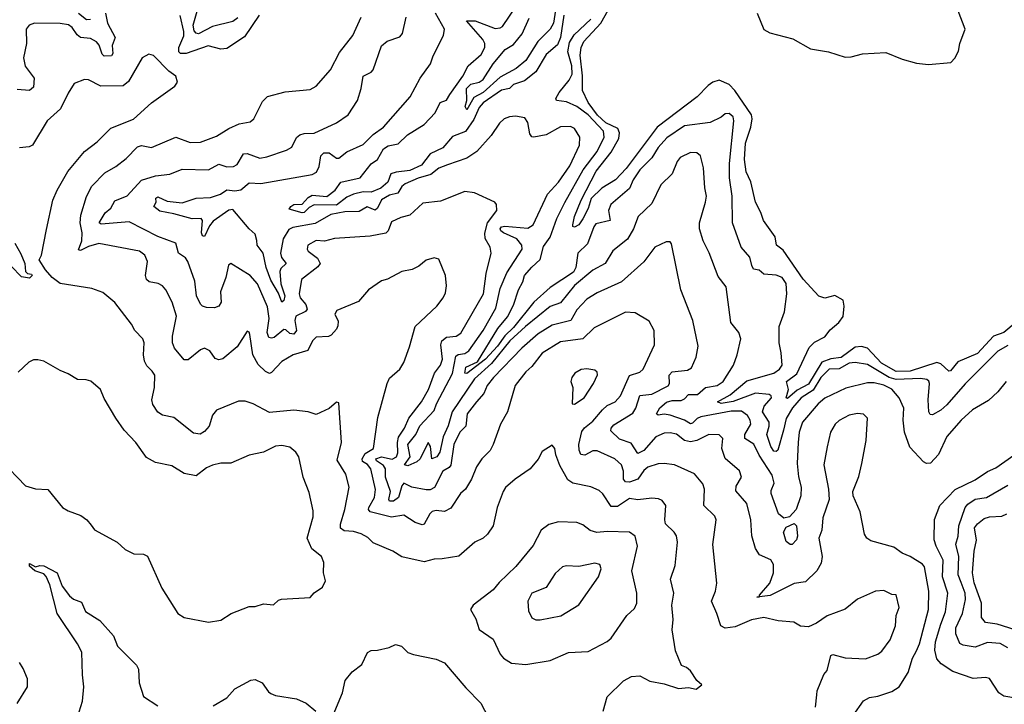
# Model space of a CAD drawing. Extents: x 1246230 to 1426786, y 660032 to 763141.
# Tile 384 of 566: x 1393677 to 1398517, y 679009 to 682372. Entities that reach past the tile are written whole.
import ezdxf

# ---------------------------------------------------------------- set-up
doc = ezdxf.new("R2010")
doc.units = 0

msp = doc.modelspace()

# ---------------------------------------------------------------- linework, layer by layer
at = {"layer": '0CON10XD'}
for points in [[(1394748.4, 682381.6), (1394725, 682363.7), (1394625, 682339), (1394555, 682303.5), (1394545, 682305.3), (1394535, 682316.7), (1394530, 682345), (1394552.2, 682425)], [(1395527.4, 681622.6), (1395501.8, 681615), (1395486.5, 681573.5), (1395451.7, 681545), (1395405, 681525.2), (1395365, 681525.9), (1395317.3, 681515), (1395285, 681499.5), (1395235, 681460.9), (1395125, 681462), (1395100.1, 681449.9), (1395075, 681425.3), (1395065, 681423.7), (1395002, 681442), (1395008.9, 681455), (1395025, 681463.6), (1395065, 681466.2), (1395095, 681498.8), (1395115, 681510.4), (1395186.1, 681503.9), (1395227.6, 681535), (1395255.3, 681574.7), (1395350, 681595), (1395405, 681664.7), (1395435.2, 681684.8), (1395465, 681737.8), (1395487.8, 681752.2), (1395538, 681762), (1395583.1, 681806.9), (1395665, 681856.7), (1395718.8, 681915), (1395744.6, 681965), (1395775, 681976.5), (1395792.2, 682005), (1395855.2, 682095), (1395880.8, 682145), (1395945, 682201.2), (1395964.1, 682235), (1395963.5, 682255), (1395954.1, 682275), (1395874, 682366), (1395916.6, 682366.6), (1396015, 682329.2), (1396038.3, 682331.7), (1396050.4, 682339.6), (1396122.5, 682445)], [(1396310.4, 682419.6), (1396300.3, 682355), (1396285, 682325.6), (1396224.2, 682265.8), (1396165, 682171.3), (1396118.3, 682131.7)], [(1398575, 680886.4), (1398515, 680835.5), (1398465, 680816.9), (1398385, 680733), (1398289.2, 680690.8), (1398253.3, 680646.7), (1398245, 680646.2), (1398205, 680681.1), (1398185, 680688.5), (1398055.1, 680645.1), (1397985, 680643.9), (1397913.8, 680685), (1397845, 680757.9), (1397815, 680767), (1397785, 680764), (1397715, 680713), (1397665, 680706), (1397621.1, 680688.9), (1397555, 680581), (1397498.5, 680551.5), (1397451.8, 680511.8), (1397445.8, 680515), (1397456.6, 680555), (1397446.8, 680595), (1397498.1, 680631.9), (1397557.6, 680762.4), (1397585, 680787.3), (1397635.8, 680814.2), (1397660.8, 680849.2), (1397704.3, 680885), (1397725, 680913.3), (1397730, 680965), (1397725, 680993.8), (1397685, 681018), (1397635, 681004.4), (1397605, 681013.1), (1397528, 681098), (1397429.5, 681239.5), (1397397.8, 681265), (1397391.5, 681305), (1397332.9, 681385), (1397320.8, 681425), (1397293.9, 681475), (1397271.1, 681575), (1397248, 681625), (1397239.7, 681685), (1397245.8, 681765), (1397271, 681845), (1397278, 681885), (1397275.1, 681905), (1397193.1, 682025), (1397165, 682053.5), (1397115, 682074.5), (1397085, 682065.5), (1397061.2, 682048.8), (1397006.7, 681993.3), (1396810.8, 681845), (1396659.1, 681640.9), (1396605.1, 681584.9), (1396538.6, 681545), (1396486.7, 681493.3), (1396471.2, 681445), (1396445, 681393.8), (1396425, 681364.6), (1396405, 681353.1), (1396396.1, 681356.1), (1396395.7, 681365), (1396403.8, 681405), (1396437.1, 681485), (1396511.3, 681628.7), (1396585, 681721.8), (1396622.1, 681787.9), (1396625.7, 681815.7), (1396617.4, 681837.4), (1396558.5, 681865), (1396516.9, 681903.1), (1396472.3, 681965), (1396443.3, 682025), (1396443.3, 682096.7), (1396432.4, 682197.6), (1396437.8, 682235), (1396450.7, 682265), (1396534.6, 682355), (1396585.3, 682445)], [(1394099.2, 682405), (1394108.8, 682355), (1394146.2, 682285), (1394130.7, 682245), (1394134.1, 682205.9), (1394128.2, 682195), (1394092.7, 682192.7), (1394082.6, 682202.6), (1394067.1, 682247.1), (1394055, 682263.5), (1394025, 682279.2), (1393975, 682285.3), (1393958.6, 682298.6), (1393934.4, 682334.4), (1393916.3, 682346.3), (1393875, 682353.1), (1393750, 682355), (1393723.3, 682345), (1393709.2, 682325), (1393710.5, 682255), (1393695.4, 682185), (1393704, 682144), (1393748.2, 682085), (1393745, 682041.2), (1393725.4, 682024.6), (1393665, 682030)], [(1394025, 682373.1), (1394005, 682371.9), (1393965, 682402.4)], [(1396542.2, 680455), (1396565, 680477.5), (1396604.7, 680495.3), (1396630.8, 680525), (1396675, 680623.8), (1396725, 680640), (1396741.9, 680655), (1396797.5, 680775), (1396795.6, 680845), (1396771.3, 680891.3), (1396702.1, 680932.1), (1396655, 680934.5), (1396501.3, 680858.7), (1396445, 680803.7), (1396335, 680790.2), (1396245, 680734.6), (1396195, 680668.2), (1396165, 680641.8), (1396111.8, 680575), (1396074.3, 680445.7), (1396040.8, 680385), (1396004.4, 680285.6), (1395989.2, 680255), (1395949.4, 680215), (1395923.1, 680175), (1395898.5, 680115), (1395868.5, 680065), (1395843.3, 680045), (1395797, 679973), (1395765, 679955.3), (1395725, 679960.4), (1395705, 679955.5), (1395692.9, 679945), (1395665, 679894.5), (1395655, 679890.4), (1395621.7, 679901.7), (1395565, 679938.2), (1395505, 679927.6), (1395399.2, 679955), (1395392, 679965), (1395393.5, 679975), (1395421.2, 680025), (1395426.5, 680063.5), (1395403.6, 680165), (1395387.3, 680187.3), (1395362.2, 680202.2), (1395359.8, 680215), (1395375, 680240.9), (1395415.4, 680265), (1395437.6, 680417.6), (1395483.3, 680585), (1395495, 680611.2), (1395545, 680655.8), (1395565, 680688.8), (1395593.3, 680765), (1395620.6, 680865), (1395727.1, 680965), (1395758, 681005), (1395769.7, 681030.3), (1395774.4, 681065), (1395770, 681115), (1395737.5, 681195), (1395715, 681202.5), (1395675, 681190), (1395638.7, 681161.3), (1395605.5, 681144.5), (1395555, 681134.3), (1395485, 681098), (1395455, 681090), (1395391.2, 681045), (1395341.7, 680988.3), (1395235.9, 680944.1), (1395226.2, 680925), (1395241.8, 680891.8), (1395241.4, 680868.6), (1395235, 680852), (1395208.5, 680821.5), (1395194.5, 680815.5), (1395135, 680812.2), (1395116.7, 680795), (1395093, 680747), (1395021.2, 680725), (1394965, 680692.9), (1394915, 680638.6), (1394904.5, 680634.5), (1394885, 680644.2), (1394848.3, 680678.3), (1394822.8, 680725), (1394808.5, 680825), (1394805, 680836.7), (1394795, 680841.2), (1394745.2, 680764.8), (1394675, 680705.4), (1394655, 680701.8), (1394637.9, 680707.9), (1394612, 680745), (1394585, 680758), (1394565, 680750.8), (1394505, 680701.5), (1394485, 680700.6), (1394438.2, 680758.2), (1394428.4, 680785), (1394428.1, 680818.1), (1394447.4, 680915), (1394425.9, 680985), (1394395.5, 681045), (1394378.6, 681065), (1394356.6, 681076.6), (1394313.8, 681085), (1394300, 681095), (1394295.4, 681115), (1394304.5, 681184.5), (1394291.9, 681215), (1394265, 681235.4), (1394065, 681273.1), (1394015, 681258.4), (1393975, 681238.8), (1393965, 681240.8), (1393982.2, 681285), (1393984, 681325), (1393973.9, 681375), (1393977.4, 681412.6), (1394005.8, 681504.2), (1394031.8, 681555), (1394095, 681620.4), (1394148.8, 681651.2), (1394199.7, 681690.3), (1394255, 681747.5), (1394275, 681754), (1394325, 681744.6), (1394445, 681794.5), (1394515, 681768.5), (1394565, 681770.4), (1394645, 681800), (1394705, 681837.8), (1394755, 681860), (1394809.1, 681870.9), (1394827.5, 681885), (1394870.3, 681969.7), (1394895.5, 681994.5), (1394982, 682018), (1395105, 682029.2), (1395135, 682046.2), (1395205, 682126.2), (1395249.3, 682210.7), (1395314.2, 682295), (1395355.7, 682384.3)], [(1397775, 678953.8), (1397824.7, 679025.3), (1397855, 679042.5), (1397895, 679048.5), (1397965, 679071.1), (1398000.6, 679095), (1398044.6, 679165.4), (1398066.2, 679235), (1398085, 679270.8), (1398100.8, 679305), (1398145.5, 679475), (1398145.8, 679565), (1398125, 679684.4), (1398115, 679697.3), (1398055, 679734.6), (1398015, 679750.9), (1397975, 679781.4), (1397862, 679812), (1397840.8, 679825), (1397829.4, 679845), (1397808, 679955), (1397773.6, 680033.6), (1397773.5, 680055), (1397802.3, 680127.7), (1397817.8, 680192.2), (1397837.5, 680305), (1397845.3, 680415.3), (1397825, 680434.4), (1397795, 680438.2), (1397755, 680428.9), (1397705, 680403.8), (1397685.5, 680385), (1397662.7, 680345), (1397646.8, 680273.2), (1397630, 680185), (1397653.3, 680065), (1397656.9, 680015), (1397625.7, 679925), (1397621.1, 679865), (1397605.5, 679824.5), (1397622.5, 679735), (1397617.6, 679702.4), (1397595.3, 679664.7), (1397539.4, 679610.6), (1397485, 679602.6), (1397367.1, 679542.9), (1397313.6, 679536.5), (1397301.4, 679535), (1397313.6, 679536.5), (1397314.4, 679545), (1397365, 679603.3), (1397383.5, 679655), (1397382.7, 679695), (1397369.3, 679719.3), (1397313.3, 679743.3), (1397294.1, 679774.1), (1397276.7, 679836.7), (1397271.2, 679915), (1397252.1, 679995), (1397196.9, 680056.9), (1397199.6, 680080.4), (1397225.5, 680125), (1397215.4, 680155.4), (1397145.8, 680215.8), (1397129.3, 680265), (1397133.5, 680315), (1397115, 680332.5), (1397065, 680334.5), (1397005, 680304.2), (1396975, 680297.7), (1396944.6, 680304.6), (1396905, 680335.3), (1396875, 680342.8), (1396845, 680341.4), (1396805, 680323.2), (1396745, 680255.3), (1396715, 680241.2), (1396682.5, 680292.5), (1396625, 680311.3), (1396583.1, 680353.1), (1396584.6, 680365), (1396598.1, 680381.9), (1396691.7, 680438.3), (1396706.5, 680463.5), (1396725, 680526.5), (1396785, 680532.6), (1396865, 680573.9), (1396871.1, 680585), (1396870.5, 680625), (1396885, 680641.4), (1396959.2, 680650.8), (1396978.8, 680661.2), (1397003.3, 680715), (1397012.1, 680767.9), (1396985.7, 680895), (1396927.5, 681045), (1396881.4, 681271.4), (1396875, 681281.2), (1396855, 681281.4), (1396799.5, 681255), (1396745, 681183.3), (1396635, 681084.6), (1396515, 681030), (1396465, 680999.2), (1396415, 680946.4), (1396385.6, 680895), (1396295, 680870.8), (1396225, 680828.3), (1396145, 680758.4), (1396005.7, 680614.3), (1395975.3, 680575), (1395958.7, 680535), (1395922.3, 680495), (1395876.4, 680435), (1395869.7, 680375), (1395840, 680345), (1395810.8, 680285), (1395796.5, 680183.5), (1395788, 680172), (1395756.2, 680153.8), (1395715.5, 680074.5), (1395695, 680062.6), (1395675, 680061.6), (1395605, 680076.2), (1395565, 680095.3), (1395555, 680082.5), (1395538.5, 680025), (1395515, 680007), (1395495, 680006.1), (1395491.1, 680015), (1395500.3, 680055), (1395475.3, 680125), (1395474.7, 680165), (1395465, 680181.6), (1395431.2, 680205), (1395427.4, 680215), (1395455, 680224), (1395507.7, 680212.3), (1395529.5, 680225), (1395536.5, 680245), (1395533.8, 680295), (1395539.5, 680320.5), (1395568.3, 680365), (1395589.7, 680415), (1395652.8, 680495), (1395686.2, 680555), (1395715.7, 680635), (1395745.1, 680674.9), (1395754.8, 680705.2), (1395746.5, 680775), (1395752.4, 680795), (1395775, 680812.2), (1395823.2, 680816.8), (1395845, 680832.3), (1395957.3, 681025), (1395969.5, 681125), (1395993.8, 681225), (1395988.9, 681255), (1395965, 681297.5), (1395963, 681323), (1395975.9, 681374.1), (1396022, 681435), (1396021.2, 681465), (1396012.5, 681475), (1395911.9, 681521.9), (1395865, 681528.2), (1395745, 681480.6), (1395659.3, 681470.7), (1395595, 681411.1), (1395550.1, 681399.9), (1395505, 681378.5), (1395488.5, 681335), (1395477.1, 681322.9), (1395399.4, 681309.4), (1395225, 681297.5), (1395175, 681283.8), (1395135, 681287.3), (1395093.1, 681265), (1395089.4, 681245), (1395094.4, 681235), (1395140.7, 681200.7), (1395153.1, 681175), (1395142, 681158), (1395062.7, 681095), (1395050, 681025), (1395056.1, 681005), (1395083.2, 680973.2), (1395089.3, 680950.7), (1395082.2, 680937.8), (1395033.7, 680915), (1395028.7, 680895), (1395037.4, 680845), (1395025, 680827.9), (1395005, 680830.5), (1394985, 680848.9), (1394975, 680850), (1394928.5, 680811.5), (1394915, 680807.3), (1394901.4, 680811.4), (1394893, 680835), (1394902.5, 680905), (1394895, 680962), (1394845.8, 681075), (1394809.1, 681115), (1394715, 681174), (1394703.6, 681166.4), (1394689.6, 681105), (1394664.6, 681035), (1394666.4, 680985), (1394656, 680965), (1394635, 680957.1), (1394595, 680958.1), (1394575, 680964.2), (1394565, 680974), (1394546.5, 681015), (1394537.1, 681087.1), (1394503.1, 681185), (1394491.7, 681201.7), (1394457.5, 681225), (1394443.8, 681275), (1394355, 681307.1), (1394215, 681379.6), (1394077.8, 681367.8), (1394067.4, 681375), (1394097.2, 681422.8), (1394125, 681446.2), (1394145, 681482.3), (1394205, 681506.9), (1394276.1, 681583.9), (1394344.1, 681605.9), (1394415, 681612.5), (1394475, 681637.1), (1394605, 681634.2), (1394655, 681662.2), (1394695, 681650), (1394728.6, 681651.4), (1394745, 681660.4), (1394777.4, 681712.6), (1394795, 681715.4), (1394857.4, 681692.6), (1394891.7, 681698.3), (1394989.1, 681730.9), (1395014.3, 681745.7), (1395036.9, 681793.1), (1395053.4, 681806.6), (1395075, 681813.5), (1395125, 681815.3), (1395235, 681865.6), (1395290.8, 681905), (1395337.3, 681975), (1395356.2, 682035), (1395364.6, 682095.4), (1395405, 682114.5), (1395413.7, 682126.3), (1395455, 682243.8), (1395483.2, 682266.8), (1395545, 682287.5), (1395558.9, 682305), (1395576.5, 682385)], [(1398526.4, 680595), (1398485.7, 680544.3), (1398439.4, 680500.6), (1398360.6, 680455), (1398305.3, 680404.7), (1398235.3, 680324.7), (1398194.3, 680235.7), (1398155, 680193.6), (1398135, 680192.5), (1398120.5, 680200.5), (1398052.7, 680272.7), (1398026.2, 680345), (1398020, 680405), (1398024, 680464), (1398000.9, 680515), (1397965, 680557.2), (1397925, 680576), (1397878.2, 680588.2), (1397845, 680588.4), (1397738.5, 680561.5), (1397635, 680512.1), (1397601.5, 680485), (1397525, 680394.2), (1397508.2, 680345), (1397504.7, 680295.3), (1397499, 680191), (1397505, 680126), (1397518.4, 680075), (1397517.6, 680032.4), (1397494.1, 679965.9), (1397460.7, 679929.3), (1397433, 679923), (1397407.5, 679945), (1397371.1, 680045), (1397370.8, 680059.2), (1397386.6, 680095), (1397376.3, 680135), (1397312.5, 680232.5), (1397286.7, 680286.7), (1397241.6, 680315), (1397241.3, 680335), (1397270.5, 680385), (1397267.5, 680405), (1397255, 680427.3), (1397225, 680449.5), (1397175, 680449.6), (1397025, 680420.8), (1397007.5, 680412.5), (1396985, 680389.2), (1396975, 680387.4), (1396944.7, 680404.7), (1396875, 680430), (1396845, 680433.9), (1396815, 680428.9), (1396807.1, 680435), (1396824.6, 680465), (1396857.4, 680492.6), (1396885, 680501.6), (1396928.6, 680501.4), (1396945, 680509.1), (1396965, 680531.1), (1397009.8, 680530.2), (1397048.8, 680565), (1397105, 680575.2), (1397136, 680595), (1397186.2, 680675), (1397204.5, 680725), (1397222.9, 680805), (1397212.5, 680835), (1397172.2, 680885), (1397149.4, 681059.4), (1397110.8, 681110.8), (1397066.9, 681226.9), (1397036.3, 681286.3), (1397018.5, 681345), (1397018.2, 681375), (1397049.1, 681475), (1397052.9, 681505), (1397044.4, 681545.6), (1397038.5, 681645), (1397023.4, 681703.4), (1397005, 681718.6), (1396975, 681720), (1396924.6, 681695.4), (1396908.6, 681675), (1396884.4, 681615), (1396829.1, 681560.9), (1396785, 681470), (1396716.9, 681405), (1396694.7, 681345), (1396665, 681293.3), (1396592.8, 681237.2), (1396555, 681174.6), (1396495, 681142.4), (1396404.1, 681065.9), (1396335, 680981.7), (1396285, 680963.2), (1396163.9, 680865), (1396086.4, 680795), (1395996.4, 680683.6), (1395912.9, 680607.1), (1395803, 680445), (1395782.7, 680377.3), (1395757.9, 680322.1), (1395742.7, 680247.3), (1395727.8, 680225), (1395703.1, 680215), (1395695.8, 680275.8), (1395685, 680294.3), (1395645.1, 680214.9), (1395629.3, 680200.7), (1395585, 680180.5), (1395568.2, 680185), (1395596.4, 680225), (1395584.7, 680285.3), (1395624.9, 680335), (1395643.8, 680376.2), (1395715, 680452.9), (1395725.9, 680485), (1395805, 680634.5), (1395821.3, 680718.7), (1395832.1, 680727.9), (1395865, 680733), (1395885.4, 680744.6), (1395955, 680844.6), (1396017.3, 680955), (1396038.8, 681051.2), (1396071.6, 681128.4), (1396146.6, 681245), (1396145.3, 681265), (1396120, 681295), (1396055, 681325.4), (1396041.7, 681335), (1396038.9, 681345), (1396045.5, 681354.5), (1396062.1, 681357.9), (1396175, 681348.8), (1396201.5, 681365), (1396271.1, 681515), (1396325, 681573.6), (1396381.9, 681655), (1396428.9, 681755), (1396430, 681795), (1396405, 681837.1), (1396385, 681847.8), (1396335, 681845.5), (1396265, 681806.2), (1396205, 681794.4), (1396195, 681797.5), (1396185, 681811.2), (1396175, 681866.7), (1396159.4, 681889.4), (1396115, 681898.5), (1396084.6, 681895.4), (1396058.8, 681885), (1396035, 681864), (1395995, 681802.9), (1395924.2, 681725), (1395875, 681692.5), (1395779.4, 681659.4), (1395737.7, 681642.3), (1395697.8, 681612.2), (1395635, 681594.2), (1395572.1, 681565), (1395555, 681552.1), (1395535, 681519.4), (1395495, 681509.8), (1395455, 681486.9), (1395435, 681445.6), (1395425, 681436.9), (1395385, 681452.8), (1395345, 681429.2), (1395275, 681427.5), (1395205.6, 681414.4), (1395128.8, 681371.2), (1395019.2, 681350.8), (1394999.2, 681340.8), (1394971.7, 681295), (1394959.3, 681225), (1394963.1, 681203.1), (1394987.3, 681175), (1394960.2, 681149.8), (1394955.2, 681135), (1394960.7, 681075), (1394979.8, 681015), (1394975, 680992.5), (1394965, 680984), (1394949.4, 681029.4), (1394912.1, 681092.1), (1394888.6, 681155), (1394872.9, 681225), (1394844.1, 681264.1), (1394842.4, 681287.6), (1394835, 681318.8), (1394805, 681344), (1394725, 681439.1), (1394705, 681436.1), (1394628.4, 681381.6), (1394610.2, 681359.8), (1394585, 681306.9), (1394575, 681311.1), (1394570, 681325), (1394575.3, 681385), (1394568.6, 681395), (1394525, 681393.5), (1394435, 681418.8), (1394365, 681431), (1394336.7, 681455), (1394347.5, 681475), (1394345.8, 681495), (1394355, 681501.9), (1394400.9, 681480.9), (1394475, 681472.4), (1394545, 681494.6), (1394615, 681498.8), (1394663.5, 681515), (1394695, 681536.3), (1394735, 681531.6), (1394763.8, 681536.2), (1394805, 681571.2), (1394862.7, 681567.3), (1395115, 681612), (1395136.1, 681623.9), (1395148.5, 681651.5), (1395156.7, 681703.3), (1395171.8, 681718.2), (1395198.2, 681718.2), (1395235, 681692.7), (1395245, 681692.5), (1395285, 681722.5), (1395365, 681759.6), (1395415, 681808.5), (1395465.7, 681845), (1395596, 681994), (1395645.6, 682085), (1395695.6, 682155), (1395709.4, 682195), (1395759.5, 682295), (1395764.4, 682325), (1395721.6, 682405)], [(1394853.5, 682395), (1394782.3, 682287.7), (1394695, 682231.2), (1394665, 682227.3), (1394603.2, 682243.2), (1394495, 682205.5), (1394466.5, 682206.5), (1394459.4, 682215), (1394458.5, 682235), (1394483.7, 682293.7), (1394484, 682315), (1394465, 682393.3)], [(1396352, 682395), (1396335.5, 682285), (1396321.3, 682248.7), (1396265, 682200.8), (1396214.4, 682115.6), (1396158.8, 682071.2), (1396105, 682054.6), (1396085, 682034.1), (1396045, 682025.9), (1395955, 681963.1), (1395935, 681941.1), (1395908.8, 681881.2), (1395867.8, 681822.2), (1395805, 681797.8), (1395757, 681743), (1395695, 681712.6), (1395651.7, 681658.3), (1395595, 681631.6), (1395527.4, 681622.6)], [(1398535, 680771.3), (1398485, 680743.1), (1398325, 680582.8), (1398235, 680480.8), (1398205, 680454.6), (1398165, 680431.4), (1398152.5, 680432.5), (1398145.6, 680445.6), (1398142.4, 680505), (1398149.6, 680585), (1398146.7, 680596.7), (1398136, 680605), (1398105, 680609), (1397985, 680604), (1397952.2, 680615), (1397845, 680678.1), (1397785, 680688), (1397755, 680685.2), (1397705, 680657.7), (1397656.5, 680655), (1397615, 680614.8), (1397577.3, 680552.7), (1397518.1, 680515), (1397475.8, 680465), (1397445, 680412.3), (1397432.4, 680355), (1397403.2, 680256.8), (1397395, 680250), (1397385, 680252.9), (1397369, 680275), (1397350, 680335), (1397361.8, 680375), (1397361.5, 680395), (1397328.3, 680445), (1397336.1, 680473.9), (1397372.7, 680515), (1397371.8, 680525), (1397361.5, 680531.5), (1397295, 680536.9), (1397185, 680496.2), (1397125, 680486.7), (1397106.9, 680495), (1397170.4, 680529.6), (1397251.9, 680598.1), (1397385, 680635.7), (1397412.5, 680655), (1397424.6, 680675), (1397421.2, 680735), (1397410.6, 680785), (1397410.5, 680865), (1397436.2, 680936.2), (1397448.8, 681025), (1397445, 681076.2), (1397425, 681105.4), (1397395, 681117.5), (1397335, 681121.8), (1397311.5, 681141.5), (1397285, 681146.4), (1397275.8, 681165), (1397266.1, 681205), (1397223.6, 681255), (1397180.4, 681375), (1397179.3, 681505), (1397166.8, 681595), (1397166.4, 681665), (1397188.2, 681875), (1397184.2, 681895), (1397165, 681910.8), (1397145, 681910), (1397125, 681893.1), (1397072.1, 681867.9), (1396945, 681851), (1396857.5, 681792.5), (1396815.3, 681745), (1396785, 681693.3), (1396725.9, 681634.1), (1396692.2, 681585), (1396675, 681542.9), (1396582.5, 681465), (1396571.9, 681435), (1396579.4, 681385), (1396510, 681370), (1396498.8, 681355), (1396468.3, 681271.7), (1396421.2, 681225), (1396410.7, 681155), (1396398.6, 681131.4), (1396285, 681056.2), (1396205, 680984.8), (1396105, 680859.3), (1396061.2, 680818.8), (1396025, 680768.9), (1395966.6, 680705), (1395875, 680634.2), (1395864.8, 680634.8), (1395870.6, 680665), (1395928.1, 680691.9), (1396027.4, 680855), (1396075, 680912.9), (1396105, 680969.2), (1396128.5, 681045), (1396150.5, 681085), (1396158.7, 681115), (1396194.2, 681155.8), (1396235, 681193.6), (1396251.9, 681258.1), (1396285.5, 681304.5), (1396317, 681395), (1396356.1, 681473.9), (1396447.3, 681635), (1396515, 681724), (1396549.8, 681795), (1396547.4, 681825), (1396472.3, 681905), (1396415, 681945.2), (1396365, 681968.9), (1396316, 681975), (1396313.3, 681985), (1396329.4, 682015), (1396377.9, 682075), (1396392.9, 682105), (1396391.3, 682145), (1396371.8, 682215), (1396379, 682261), (1396402, 682298), (1396485, 682375.3)], [(1396118.3, 682131.7), (1396039.6, 682090.4), (1395955.3, 682015), (1395909.9, 681990.1), (1395875, 681930), (1395867.1, 681945), (1395874.5, 681975), (1395873.3, 682035), (1395895, 682055.3), (1395935, 682065.7), (1395955, 682079.2), (1396005, 682155.3), (1396064.1, 682225.9), (1396105, 682250), (1396147.8, 682302.2), (1396180.8, 682379.2)], [(1397301.6, 682405), (1397335, 682323.5), (1397365, 682308), (1397477.8, 682277.8), (1397565, 682229.6), (1397653.7, 682213.7), (1397735, 682188.2), (1397765, 682189.5), (1397820, 682205), (1397935, 682210.6), (1398015, 682178.5), (1398085, 682158.5), (1398145, 682152.1), (1398255, 682162.5), (1398275, 682182.7), (1398292.1, 682217.9), (1398298.9, 682255), (1398325.1, 682325), (1398290.2, 682415)], [(1396545.3, 678974.7), (1396565, 679045.6), (1396645, 679124.5), (1396685, 679145.5), (1396725, 679147.8), (1396775, 679122.5), (1396845, 679110), (1396915, 679086.7), (1396965, 679091.2), (1397003, 679083), (1397030, 679105), (1397006.1, 679126.1), (1396975, 679173.3), (1396955, 679190), (1396930, 679200), (1396901.1, 679271.1), (1396884.5, 679375), (1396889.2, 679425), (1396883.5, 679495), (1396893.1, 679555), (1396875.8, 679624.2), (1396899.1, 679690.9), (1396910, 679805), (1396905, 679836.7), (1396894.2, 679855), (1396852.2, 679895), (1396848.2, 679915), (1396852.9, 679985), (1396835, 680009.4), (1396817.8, 680017.8), (1396785, 680021.8), (1396715, 680013.3), (1396675, 680019.3), (1396615, 679980.3), (1396585, 679981.2), (1396543.1, 680043.1), (1396525, 680058.5), (1396485, 680076.5), (1396395.8, 680095.8), (1396371.9, 680111.9), (1396332.2, 680182.2), (1396312.5, 680235), (1396308, 680265), (1396295, 680282.5), (1396245, 680250), (1396225, 680213.8), (1396186, 680165), (1396112, 680115), (1396065.7, 680074.3), (1396052.9, 680055), (1396023.3, 679975), (1396004.4, 679885), (1395977.1, 679845), (1395955, 679825.7), (1395915, 679806), (1395835, 679737.1), (1395754.2, 679724.2), (1395715, 679722.2), (1395665, 679708.5), (1395555, 679733.9), (1395510.5, 679760.5), (1395415, 679802.7), (1395387.7, 679827.7), (1395355.6, 679845.6), (1395317.7, 679857.7), (1395271.4, 679861.4), (1395254, 679874), (1395253.8, 679893.8), (1395275.3, 679965), (1395296.2, 680075), (1395279.8, 680139.8), (1395237.5, 680207.5), (1395258.9, 680295), (1395245, 680490), (1395235, 680492.5), (1395197.8, 680462.2), (1395135, 680433.1), (1395095, 680445.8), (1395024.5, 680454.5), (1394905, 680442.1), (1394825, 680484.6), (1394785, 680497.8), (1394752.2, 680497.8), (1394645, 680454.2), (1394625, 680430), (1394608.6, 680375), (1394585, 680348.6), (1394563.4, 680336.6), (1394531.5, 680341.5), (1394435, 680417.1), (1394379.1, 680429.1), (1394355, 680444.3), (1394331.9, 680481.9), (1394326.2, 680505), (1394338.7, 680565), (1394340.5, 680625), (1394328.6, 680645), (1394300.9, 680670.9), (1394290.9, 680695), (1394285.4, 680725), (1394288.9, 680785), (1394281.4, 680805), (1394242, 680845), (1394226.1, 680876.1), (1394145, 680982.5), (1394085, 681032.5), (1394031.7, 681051.7), (1393875, 681075.8), (1393836, 681105), (1393803.2, 681143.2), (1393772.7, 681192.7), (1393784.3, 681215.7), (1393808.3, 681341.7), (1393839.2, 681485), (1393861.1, 681535), (1393912.8, 681627.2), (1393995.4, 681725), (1394058, 681772), (1394125, 681840), (1394236.3, 681883.7), (1394325, 681963.8), (1394438.8, 682045), (1394452.5, 682065), (1394443.8, 682095), (1394409.1, 682119.1), (1394335, 682196.2), (1394312.3, 682202.3), (1394279.2, 682185), (1394210.9, 682069.1), (1394185, 682046.9), (1394075, 682045.5), (1394015, 682076.7), (1393995, 682078.1), (1393945, 682058), (1393915, 682011.4), (1393876.7, 681935), (1393811.4, 681875), (1393739.2, 681755), (1393722.4, 681747.6), (1393675, 681742.9)], [(1393652, 681275), (1393681.7, 681221.7), (1393702.3, 681175), (1393705.6, 681135.6), (1393715, 681126), (1393735, 681122.5), (1393738, 681115), (1393725, 681102), (1393685, 681108.2), (1393635, 681161.5)], [(1393585, 680206), (1393705, 680082), (1393755, 680067.5), (1393815, 680063.8), (1393887.5, 679975), (1393915, 679958.9), (1393977, 679937), (1394007.5, 679915), (1394028, 679888), (1394045, 679866.7), (1394155.5, 679805.5), (1394195, 679770), (1394237.7, 679747.7), (1394285, 679746), (1394305.7, 679735.7), (1394375, 679580), (1394454.6, 679454.6), (1394485, 679434.4), (1394605, 679412.5), (1394665, 679422.5), (1394715.7, 679454.3), (1394805, 679488.8), (1394835, 679490), (1394875, 679502), (1394925, 679496.7), (1394949.5, 679520.5), (1394964.1, 679525.9), (1395105, 679533.8), (1395125, 679556.2), (1395165.7, 679584.3), (1395180, 679615), (1395170, 679655), (1395172.5, 679705), (1395160, 679735), (1395113.3, 679773.3), (1395089.5, 679825), (1395120.2, 679929.8), (1395119.3, 679959.3), (1395099.1, 680049.1), (1395070.5, 680125), (1395049.5, 680225), (1395035, 680247.5), (1395005, 680272.5), (1394965, 680280.5), (1394935, 680277.1), (1394875, 680247.8), (1394805, 680232.5), (1394715, 680194.2), (1394665, 680193.1), (1394625, 680184.2), (1394595, 680170.6), (1394545, 680131.1), (1394485, 680143.1), (1394425, 680180.5), (1394345, 680197.3), (1394300.5, 680220.5), (1394248.1, 680295), (1394190, 680355), (1394149.2, 680415), (1394091.7, 680511.7), (1394073.3, 680555), (1394025.9, 680595.9), (1394003.6, 680603.6), (1393960, 680605), (1393915, 680632), (1393875, 680648), (1393795, 680694.2), (1393765, 680700.8), (1393745, 680700.8), (1393720.9, 680689.1), (1393668.7, 680641.3)], [(1396405, 680482.5), (1396451.4, 680515), (1396498.2, 680585), (1396516.6, 680626.6), (1396515, 680640), (1396505, 680650.8), (1396465, 680656.9), (1396436.8, 680653.2), (1396406.2, 680635), (1396391.2, 680615), (1396386.2, 680595), (1396396, 680565), (1396392.5, 680485), (1396405, 680482.5)], [(1397590, 678995), (1397595.5, 679054.5), (1397598.1, 679075), (1397630.8, 679155), (1397645.8, 679175), (1397665, 679248.8), (1397675, 679254), (1397735, 679237.5), (1397835, 679232.9), (1397895.4, 679254.6), (1397915, 679269.2), (1397955.6, 679325), (1397982.5, 679395), (1397986, 679445), (1398000.8, 679485), (1397986.4, 679546.4), (1397965, 679547.5), (1397925, 679568.1), (1397885, 679564.3), (1397796, 679525), (1397735, 679475.6), (1397647, 679443), (1397593.4, 679406.6), (1397555, 679390), (1397515, 679392), (1397482.7, 679412.7), (1397405, 679418.1), (1397335, 679435.6), (1397275, 679424.5), (1397195, 679389.5), (1397145, 679382.2), (1397124.2, 679395), (1397103.3, 679455), (1397078.6, 679515), (1397098.2, 679565), (1397103.4, 679603.4), (1397084.6, 679794.6), (1397101.1, 679915), (1397093.7, 679933.7), (1397039.5, 679985), (1397043.5, 680065), (1397035, 680092), (1396995, 680141.1), (1396896, 680186), (1396845, 680192.1), (1396815, 680190.4), (1396765, 680173.6), (1396745, 680158), (1396715.2, 680114.8), (1396675, 680100.2), (1396655, 680101.6), (1396646, 680115), (1396645.2, 680154.8), (1396635.2, 680185.2), (1396603.1, 680215), (1396515, 680253.6), (1396495, 680254.1), (1396455, 680232.2), (1396435, 680235.8), (1396426.6, 680256.6), (1396425.7, 680285), (1396440.9, 680349.1), (1396453.1, 680366.9), (1396495, 680399.5), (1396542.2, 680455)], [(1398583, 679037), (1398515, 679048.9), (1398491.1, 679065), (1398445, 679135.5), (1398425, 679139.6), (1398365, 679135.8), (1398265, 679170), (1398206.9, 679206.9), (1398185, 679232), (1398176.2, 679275), (1398179.3, 679315), (1398205, 679401.8), (1398227.7, 679462.3), (1398239.4, 679555), (1398214.2, 679635), (1398217.2, 679717.2), (1398182.5, 679785), (1398173, 679817), (1398173.7, 679916.3), (1398200.5, 679985), (1398275.2, 680064.8), (1398375, 680111.1), (1398435, 680152.1), (1398475, 680170.3), (1398713.1, 680336.9)], [(1398535, 679285.4), (1398497.7, 679307.7), (1398435, 679312.3), (1398375, 679288.9), (1398315, 679299.6), (1398298.1, 679308.1), (1398279.7, 679355), (1398279.1, 679385), (1398312.3, 679455), (1398327, 679523), (1398324.4, 679555), (1398305, 679606.5), (1398291.3, 679645), (1398294, 679735), (1398278.4, 679795), (1398290.7, 679835), (1398294.3, 679885.7), (1398325.1, 679974.9), (1398338.2, 679991.8), (1398375, 680016), (1398429.4, 680025), (1398534.4, 680085.6)], [(1396165, 679204.4), (1396285, 679223.1), (1396375, 679263.5), (1396471.3, 679268.7), (1396565, 679316.9), (1396585, 679334.3), (1396662, 679445), (1396700, 679480), (1396710.5, 679505), (1396711.2, 679555), (1396686.5, 679665), (1396713.8, 679785), (1396702.2, 679835), (1396675, 679853.8), (1396565, 679858.5), (1396513.6, 679853.6), (1396482, 679862), (1396445, 679890), (1396415, 679901.5), (1396325, 679904.5), (1396277.4, 679892.6), (1396240, 679865), (1396201.7, 679788.3), (1396116.5, 679685), (1396033.6, 679606.4), (1396005, 679571.4), (1395906.7, 679495), (1395893.8, 679475), (1395918.9, 679428.9), (1395935, 679376.2), (1396005, 679328.1), (1396038.9, 679255), (1396055, 679235.7), (1396095, 679211.1), (1396165, 679204.4)], [(1398665, 679345.3), (1398482.2, 679402.2), (1398425, 679411.1), (1398405.1, 679435), (1398405.6, 679505), (1398368.5, 679605), (1398360.7, 679655), (1398368.5, 679761.5), (1398380, 679815), (1398371.3, 679875), (1398385.1, 679894.9), (1398419, 679921), (1398445, 679929.1), (1398505, 679933.8), (1398530, 679945)], [(1397465, 679793.8), (1397445, 679809.1), (1397431.6, 679855), (1397445, 679878.9), (1397485, 679897.1), (1397496.5, 679885), (1397500.6, 679835), (1397495, 679817.1), (1397475, 679794.3), (1397465, 679793.8)], [(1393968.5, 678971.5), (1393985.5, 679024.5), (1393992.5, 679095), (1393986.2, 679153.8), (1393982.2, 679265), (1393961.5, 679305), (1393861.1, 679455), (1393824, 679595), (1393807.3, 679637.3), (1393795, 679650), (1393751.5, 679665), (1393725, 679686.7), (1393725, 679700), (1393754.4, 679684.4), (1393775, 679691.1), (1393795, 679688.8), (1393860.4, 679655), (1393885, 679588.8), (1393921.4, 679541.4), (1393941.2, 679525), (1393980.9, 679510.9), (1394000.6, 679465), (1394069.8, 679419.8), (1394138.1, 679345), (1394158.1, 679295), (1394250.3, 679200.3), (1394261.2, 679181.2), (1394264.4, 679115), (1394285, 679047.5), (1394355, 679002)], [(1396235, 679424.3), (1396336.6, 679443.4), (1396425, 679497.8), (1396521.8, 679635), (1396535.5, 679675), (1396529.2, 679695), (1396505, 679701.8), (1396425, 679686.1), (1396365, 679689.5), (1396345.4, 679684.6), (1396309.4, 679650.6), (1396265, 679581.9), (1396194.7, 679555.3), (1396175.5, 679515), (1396177.4, 679467.4), (1396195, 679433.8), (1396214.4, 679424.4), (1396235, 679424.3)], [(1395218, 678955), (1395263.8, 679065), (1395276, 679125), (1395311.1, 679168.9), (1395359.2, 679205), (1395386.2, 679263.8), (1395405, 679273.8), (1395435, 679274.2), (1395492.7, 679287.3), (1395525, 679302), (1395553.3, 679295), (1395585, 679263.8), (1395612.7, 679252.7), (1395725, 679230), (1395765, 679211.9), (1395869.6, 679089.6), (1395944.4, 679015), (1396031.9, 678845)], [(1393665, 679013.3), (1393714.2, 679095), (1393714.2, 679134.2), (1393694.3, 679184.3), (1393675, 679213.3)], [(1394628.5, 679001.5), (1394695, 679040.8), (1394734.6, 679085.4), (1394812.4, 679127.6), (1394835, 679130), (1394868, 679115), (1394900, 679070), (1394912, 679062), (1394935, 679052), (1395037.5, 679035), (1395085, 679013.8), (1395133.3, 678975)]]:
    msp.add_lwpolyline(points, dxfattribs=at)

doc.saveas('drawing.dxf')
